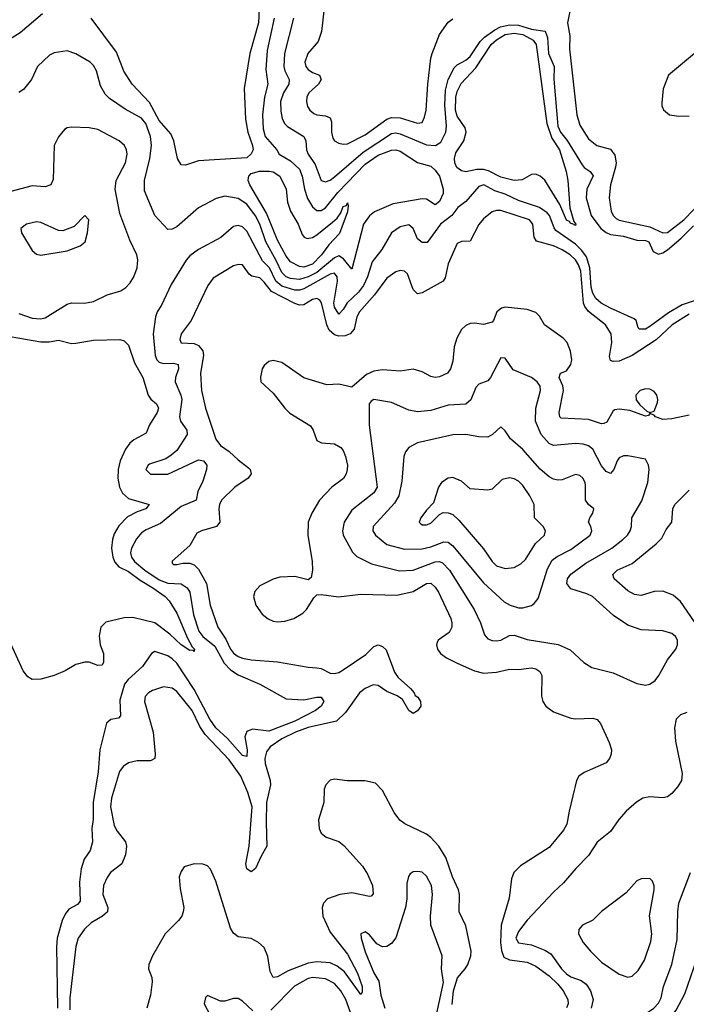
# Model space of a CAD drawing. Header units: inches. Extents: x 1682530 to 1839546, y 640742 to 791647.
# Tile 318 of 656: x 1745193 to 1748236, y 715228 to 719724. Entities that reach past the tile are written whole.
import ezdxf

# ---------------------------------------------------------------- set-up
doc = ezdxf.new("R2010")
doc.units = ezdxf.units.IN
doc.header["$MEASUREMENT"] = 0
doc.layers.add('B7741', color=7, linetype='Continuous')

msp = doc.modelspace()

# ---------------------------------------------------------------- linework, layer by layer
at = {"layer": 'B7741', "color": 5}
for points, elevation in [([(1746291.4, 719870), (1746282.8, 719710), (1746243.5, 719570), (1746218.6, 719410), (1746223.6, 719270), (1746234.9, 719210), (1746256.4, 719150), (1746258.6, 719130), (1746249.4, 719110.6), (1746230, 719092.5), (1746010, 719079.8), (1745950, 719058.9), (1745930, 719061.6), (1745914, 719090), (1745897.7, 719170), (1745882.7, 719202.7), (1745830, 719263.8), (1745786.2, 719346.2), (1745706.5, 719430), (1745668.1, 719488.1), (1745634.9, 719574.9), (1745519.8, 719730)], 520), ([(1746584.7, 719790), (1746571.8, 719670), (1746555.2, 719624.8), (1746508, 719570), (1746495.3, 719530), (1746499.8, 719510), (1746510, 719496.8), (1746530, 719482.8), (1746561.3, 719470), (1746570.2, 719450), (1746557.8, 719430), (1746512.8, 719390), (1746504.5, 719370), (1746502.6, 719350), (1746507.3, 719327.3), (1746517.4, 719310), (1746535.7, 719295.7), (1746550, 719289.6), (1746590, 719284.8), (1746610, 719275.5), (1746616.9, 719256.9), (1746616.3, 719210), (1746622.5, 719182.5), (1746630.8, 719170.8), (1746650, 719159.3), (1746670, 719155), (1746690, 719157), (1746770, 719198), (1746870, 719269.7), (1746890, 719277.7), (1746930, 719275.7), (1747010, 719251.4), (1747030, 719254.7), (1747041.9, 719278.1), (1747049.3, 719310.7), (1747056.1, 719430), (1747070, 719548.2), (1747076.3, 719570), (1747110, 719656.1), (1747150, 719712.2), (1747170, 719727.7)], 580), ([(1747710.9, 719790.9), (1747693.9, 719710), (1747705.1, 719650), (1747703.5, 719590), (1747736.3, 719290), (1747750, 719242), (1747790, 719179), (1747828.8, 719148.8), (1747890, 719132.2), (1747910, 719104.4), (1747915.8, 719070), (1747914, 719050), (1747890.7, 718970), (1747885, 718910), (1747893.7, 718850), (1747902.7, 718830), (1747916.5, 718816.5), (1747930, 718809.1), (1748070, 718778.3), (1748130, 718750.6), (1748150, 718751.7), (1748225.4, 718810), (1748316.2, 718903.8)], 580), ([(1745298, 719750), (1745195.8, 719664.2), (1745146.6, 719633.4)], 520), ([(1746354.7, 719730), (1746323.6, 719583.6), (1746316.3, 719496.3), (1746326.7, 719430), (1746310.8, 719370), (1746301.9, 719290), (1746305.4, 719225.4), (1746314, 719190), (1746366.5, 719130), (1746377.3, 719110), (1746430, 719078.8), (1746470, 719040.5), (1746483.4, 719010), (1746493.7, 718950), (1746507.7, 718907.7), (1746530, 718869.4), (1746550, 718852.8), (1746570, 718851.9), (1746590, 718864.8), (1746645.1, 718934.9), (1746770, 719064.8), (1746830, 719105.5), (1746890, 719128.6), (1746910, 719129.5), (1746930, 719123.6), (1747010, 719071.4), (1747070, 719055.4), (1747090, 719037.4), (1747110, 719008.8), (1747125.9, 718950), (1747126.5, 718930), (1747110, 718893.5), (1747090, 718877.8), (1747050, 718903.9), (1747030, 718906.3), (1746897.7, 718882.3), (1746813.6, 718846.4), (1746790, 718828.2), (1746763.3, 718790), (1746710, 718584), (1746671.7, 718631.7), (1746650, 718645.8), (1746630, 718636.9), (1746550.5, 718569.5), (1746510, 718550.2), (1746470, 718538.1), (1746430, 718541.9), (1746410, 718550.3), (1746390, 718569.2), (1746364.7, 718624.7), (1746316.4, 718710), (1746289.4, 718790), (1746270, 718828.8), (1746230, 718881.5), (1746190, 718907.9), (1746130, 718918.5), (1746090, 718907.9), (1746010, 718864.1), (1745910, 718777.7), (1745890, 718766.8), (1745870, 718766.2), (1745809.9, 718829.9), (1745762.8, 718942.8), (1745763.2, 718990), (1745787.4, 719090), (1745794.4, 719150), (1745790.3, 719190), (1745769.4, 719250), (1745750, 719274.5), (1745674.6, 719314.6), (1745603.7, 719363.7), (1745583.4, 719383.4), (1745561.5, 719421.5), (1745543.5, 719490), (1745530, 719515.1), (1745515.1, 719530), (1745450, 719568.4), (1745410, 719581.1), (1745350, 719572.8), (1745330, 719561.6), (1745274.6, 719510), (1745246.7, 719450), (1745210, 719404.7), (1745190, 719391.3)], 540), ([(1746443.6, 719730), (1746402.3, 719570), (1746399, 719510), (1746403.1, 719490), (1746423.3, 719450), (1746422.7, 719430), (1746397.2, 719390), (1746384.2, 719350), (1746385.6, 719305.6), (1746392, 719272), (1746402.2, 719250), (1746416, 719236), (1746490.2, 719190), (1746498.9, 719170), (1746503, 719130), (1746510.1, 719110), (1746542.1, 719062.1), (1746570, 718990.2), (1746590, 718983.7), (1746610, 718991.5), (1746630, 719006.4), (1746761.6, 719118.4), (1746890, 719204.6), (1746910, 719207.4), (1746930, 719203.1), (1747050, 719152.7), (1747091.1, 719148.9), (1747115.3, 719164.7), (1747138.5, 719210), (1747141.8, 719238.2), (1747134.1, 719334.1), (1747137.4, 719402.6), (1747148.7, 719451.3), (1747176, 719504), (1747190, 719517.6), (1747230, 719539.6), (1747250, 719556), (1747295.9, 719624.1), (1747315.7, 719644.3), (1747362, 719678), (1747388.7, 719691.3), (1747430, 719699.7), (1747470, 719698.7), (1747530, 719680.4), (1747591.7, 719671.7), (1747602.9, 719642.9), (1747607.6, 719570), (1747632.9, 719510), (1747632.5, 719452.5), (1747650, 719237.7), (1747662.7, 719210), (1747692.5, 719172.5), (1747760.7, 719060.7), (1747770, 719048.6), (1747798, 719030), (1747810.9, 719010.9), (1747783, 718950), (1747779.4, 718910), (1747802.5, 718830), (1747846.2, 718770), (1747870, 718751.3), (1747890, 718742.5), (1747950, 718735.7), (1748010, 718716.5), (1748050, 718715.3), (1748065.8, 718710), (1748084.7, 718664.7), (1748110, 718653), (1748130, 718659.1), (1748150, 718673.3), (1748213.6, 718726.4), (1748270, 718781.8)], 560), ([(1748274.3, 719570), (1748155.2, 719470), (1748131.3, 719408.7), (1748124.1, 719344.1), (1748124.2, 719330), (1748131.7, 719311.7), (1748159.5, 719290), (1748202.9, 719282.9), (1748250, 719284.3)], 620), ([(1745190, 718382.4), (1745250, 718360.2), (1745290, 718358.2), (1745310, 718362.7), (1745410, 718425.4), (1745430, 718430.2), (1745489.1, 718429.1), (1745530, 718436.5), (1745593.2, 718466.8), (1745654.7, 718485.3), (1745678.5, 718501.5), (1745697.6, 718522.4), (1745714.7, 718550), (1745729.6, 718590), (1745732.5, 718627.5), (1745728.4, 718650), (1745696.5, 718716.5), (1745650, 718838.4), (1745629.2, 718950), (1745634, 718990), (1745676.8, 719070), (1745683.8, 719110), (1745680.4, 719130), (1745671.1, 719150), (1745647.8, 719170), (1745550, 719222), (1745510, 719229.9), (1745430, 719232.4), (1745410.3, 719229.7), (1745397.7, 719222.3), (1745370, 719189.4), (1745350.2, 719149.8), (1745345.8, 718994.2), (1745335.5, 718970), (1745310, 718961.3), (1745250, 718964.9), (1745130, 718932.6)], 560), ([(1748304.2, 718450), (1748218, 718422), (1748154.5, 718385.5), (1748070, 718322.2), (1748050, 718311.4), (1748022.9, 718310), (1748016.4, 718316.4), (1748007, 718350), (1747997.8, 718357.8), (1747890, 718406.7), (1747848.1, 718430), (1747823.7, 718450), (1747810, 718474.8), (1747802.6, 718502.6), (1747796.4, 718590), (1747780.5, 718640.5), (1747759.1, 718670), (1747730, 718698.3), (1747641.5, 718761.5), (1747632.9, 718772.9), (1747612.3, 718830), (1747601.8, 718841.8), (1747565.7, 718865.7), (1747470, 718897.7), (1747410, 718926.5), (1747362.9, 718942.9), (1747312.8, 718970), (1747290, 718962.4), (1747230, 718893.8), (1747193.4, 718866.6), (1747165.9, 718830), (1747114.1, 718790), (1747054.2, 718705.8), (1747030, 718707.1), (1747010, 718723.2), (1746989.9, 718769.9), (1746970, 718786.8), (1746930, 718777.4), (1746890.2, 718750), (1746845.8, 718674.2), (1746802.6, 718617.4), (1746781.6, 718550), (1746763.1, 718510), (1746739.9, 718480.1), (1746688.4, 718431.6), (1746670, 718399.8), (1746650, 718379.3), (1746630.7, 718410.7), (1746627.5, 718430), (1746644, 718530), (1746642.5, 718550), (1746630, 718566.2), (1746610, 718562.3), (1746490, 718494.6), (1746470, 718488.4), (1746450, 718488.6), (1746390, 718506.5), (1746363.1, 718530), (1746333.9, 718590), (1746302.3, 718622.3), (1746230, 718758), (1746210, 718778.6), (1746190, 718783.7), (1746170, 718779.4), (1746110.8, 718729.2), (1746010, 718674.8), (1745970, 718645.1), (1745953.9, 718626.1), (1745885, 718515), (1745840.1, 718419.9), (1745821.5, 718390), (1745813.4, 718366.6), (1745803, 718290), (1745812.2, 718190), (1745819.5, 718170), (1745830, 718159.8), (1745850, 718153.6), (1745895, 718155), (1745916.1, 718150), (1745917.9, 718130), (1745904, 718090), (1745902.7, 718070), (1745929.6, 718010), (1745934, 717990), (1745922.1, 717910), (1745927.8, 717890), (1745956.1, 717850), (1745958.2, 717830), (1745910, 717757.4), (1745885, 717735), (1745861.2, 717718.8), (1745785.9, 717694.1), (1745779.1, 717690), (1745769.1, 717670), (1745790, 717648.9), (1745870, 717649.1), (1746010, 717714), (1746033.1, 717710), (1746046.9, 717690), (1746046.7, 717670), (1746030, 717616.4), (1746007.2, 717570), (1745998.5, 717530), (1745930, 717501.3), (1745836.3, 717423.7), (1745770, 717395), (1745750, 717380.7), (1745726.2, 717353.8), (1745703, 717310), (1745698.9, 717290), (1745703.1, 717270), (1745718, 717250), (1745764.4, 717210), (1745830, 717165.6), (1745870, 717150.6), (1745930, 717147.6), (1745957.9, 717130), (1745969.4, 717109.4), (1745986.4, 717006.4), (1746011.5, 716931.5), (1746030, 716907.7), (1746083.5, 716863.5), (1746126.4, 716786.4), (1746155, 716755), (1746190, 716733), (1746290.3, 716690), (1746410, 716622.6), (1746490, 716617.7), (1746550, 716630.1), (1746570, 716630.2), (1746582.2, 716610), (1746570.2, 716590), (1746543.5, 716570), (1746450, 716520.2), (1746330, 716475.4), (1746255.5, 716484.5), (1746230, 716473.9), (1746220.8, 716450), (1746232.3, 716390), (1746230, 716359.7), (1746210, 716363.7), (1746141.7, 716441.7), (1746088.6, 716490), (1746061.2, 716530), (1745990, 716665.8), (1745910, 716785.6), (1745890, 716806.1), (1745870, 716818.7), (1745810, 716838.3), (1745795.5, 716830), (1745753.7, 716770), (1745688.3, 716711.7), (1745671.4, 716690), (1745650, 716617.2), (1745654.2, 716545.8), (1745645.1, 716534.9), (1745610, 716527.9), (1745590, 716511.6), (1745558.9, 716390), (1745552.3, 716290), (1745528.3, 716150), (1745528.2, 716071.8), (1745522.2, 716030), (1745525.3, 715970), (1745514.3, 715930), (1745488.1, 715890), (1745473.5, 715846.5), (1745466.3, 715786.3), (1745470, 715699.5), (1745456.8, 715683.2), (1745418.2, 715661.8), (1745400.6, 715639.4), (1745386.5, 715610), (1745364.5, 715530), (1745361.5, 715490), (1745365.8, 715210)], 560), ([(1748250, 718379.6), (1748172.2, 718330), (1748098.6, 718261.4), (1747990, 718190.4), (1747930, 718164.5), (1747902.8, 718162.8), (1747890, 718167.4), (1747885.7, 718185.7), (1747896.7, 718250), (1747893.1, 718290), (1747867.2, 718330), (1747790, 718391.3), (1747773.5, 718413.5), (1747767.9, 718430), (1747754.9, 718574.9), (1747744.9, 718604.9), (1747730, 718627.4), (1747706.7, 718650), (1747670, 718673.2), (1747630, 718690.7), (1747552.8, 718712.8), (1747542, 718730), (1747536.4, 718790), (1747519.9, 718810), (1747390, 718852.5), (1747370, 718852.4), (1747350, 718845.7), (1747310, 718813.7), (1747290, 718788.7), (1747250, 718712.1), (1747210, 718711.5), (1747190, 718702.3), (1747150, 718608.4), (1747135.4, 718544.6), (1747126.5, 718530), (1747030, 718476.2), (1747010, 718472), (1746990, 718491.6), (1746963.8, 718563.8), (1746950, 718575.8), (1746930, 718578.5), (1746910, 718572.8), (1746870, 718543.4), (1746813, 718467), (1746744.1, 718390), (1746732.3, 718367.7), (1746720.3, 718310), (1746702.4, 718290), (1746679.1, 718280.9), (1746650, 718278.9), (1746630, 718284.9), (1746606, 718306), (1746595, 718330), (1746571.4, 718431.4), (1746563.2, 718443.2), (1746550, 718451), (1746530, 718446), (1746490, 718421.7), (1746470, 718420.1), (1746450, 718427.7), (1746342.6, 718482.6), (1746310, 718525.6), (1746290, 718544.4), (1746253.2, 718553.2), (1746241.2, 718561.2), (1746210, 718604.2), (1746190, 718606.6), (1746170, 718599.3), (1746077.2, 718542.8), (1746052.2, 718510), (1745975.4, 718350), (1745930.2, 718290), (1745924, 718264), (1745930, 718248.6), (1745990, 718245.1), (1746010, 718236.2), (1746030, 718211.2), (1746033.1, 718190), (1746018.8, 718110), (1746022.6, 718030), (1746041.2, 717950), (1746089.1, 717809.1), (1746110, 717780.2), (1746150, 717752.3), (1746190, 717714.2), (1746238.1, 717678.1), (1746245.5, 717670), (1746250.2, 717650), (1746236.5, 717630), (1746175.2, 717590), (1746114.7, 717530), (1746105.4, 717510), (1746102.9, 717490), (1746106.5, 717430), (1746091.5, 717410), (1746022.8, 717390), (1746001.4, 717378.6), (1745970, 717322.9), (1745890, 717252), (1745890, 717242), (1745896, 717236), (1745910, 717235.5), (1745937.4, 717242.6), (1745970, 717242.9), (1745990, 717234.7), (1746010, 717214.9), (1746045.6, 717150), (1746063.3, 717050), (1746098, 716950), (1746135, 716895), (1746155.7, 716850), (1746170, 716830.8), (1746190, 716816.8), (1746210, 716808.1), (1746250, 716800.9), (1746370, 716791.1), (1746510, 716766.8), (1746550, 716765.1), (1746570, 716760.6), (1746610, 716739.6), (1746630, 716738.7), (1746650, 716743.8), (1746670, 716755.8), (1746774.1, 716825.9), (1746810, 716862), (1746830, 716868.8), (1746850, 716862.1), (1746866.9, 716846.9), (1746904.5, 716744.5), (1746920.7, 716720.7), (1746977, 716670), (1746994, 716650), (1746998, 716638), (1747010.4, 716630), (1747022.8, 716610), (1747024.7, 716590), (1747010, 716568), (1746990, 716555.3), (1746970, 716569.2), (1746940.2, 716620.2), (1746917, 716637), (1746870, 716656.8), (1746830, 716683), (1746806.8, 716686.8), (1746770, 716670.4), (1746745, 716650), (1746680.2, 716559.8), (1746639.2, 716520.8), (1746510, 716491.4), (1746452.5, 716470), (1746390, 716439.8), (1746336.6, 716403.4), (1746319.7, 716380.3), (1746312.1, 716350), (1746313.2, 716326.8), (1746336.5, 716250), (1746337.9, 716230), (1746320.4, 716150), (1746318, 716058), (1746322.2, 715950), (1746295.2, 715904.8), (1746270, 715848.4), (1746250, 715832.8), (1746230, 715847.3), (1746225.4, 715870), (1746240.9, 715950), (1746255.2, 716130), (1746235.5, 716195.5), (1746202.1, 716270), (1746150, 716343.8), (1746039.9, 716459.9), (1746016.3, 716496.3), (1745981.2, 716570), (1745910, 716656.5), (1745890, 716671.7), (1745850, 716677.4), (1745799.7, 716660.3), (1745782, 716650), (1745766.6, 716633.4), (1745763.2, 716610), (1745802.5, 716470), (1745812.1, 716370), (1745810.1, 716349.9), (1745790, 716340.3), (1745730, 716339.9), (1745690, 716331.3), (1745665.6, 716314.4), (1745649.7, 716290.3), (1745612.2, 716170), (1745608.2, 716130), (1745624.1, 716044.1), (1745638.1, 716018.1), (1745675.6, 715970), (1745680.4, 715950), (1745676.4, 715910), (1745659.8, 715870), (1745608.4, 715830), (1745592.4, 715807.6), (1745575.5, 715770), (1745572.6, 715730), (1745595.8, 715670), (1745593.8, 715650), (1745571.5, 715630), (1745519.9, 715600.1), (1745488.6, 715571.4), (1745460.1, 715530), (1745450, 715492.3), (1745422.7, 715257.3), (1745422.7, 715202.7)], 580), ([(1748250, 717918.7), (1748170, 717901), (1748130, 717898.7), (1748095.3, 717910), (1748090, 717918), (1748070, 717926), (1748063.6, 717916.4), (1748050, 717914), (1747979.1, 717939.1), (1747930, 717946), (1747910, 717942.8), (1747902.9, 717937.1), (1747873.8, 717886.2), (1747860, 717880), (1747850, 717879.1), (1747790, 717898), (1747664.7, 717904.7), (1747659.2, 717910), (1747655.8, 717930), (1747676.4, 718030), (1747672.3, 718052.3), (1747655.4, 718090), (1747662.7, 718110), (1747690, 718119.7), (1747710, 718148.7), (1747713.2, 718170), (1747708.1, 718210), (1747692.5, 718250), (1747674.4, 718270), (1747589.8, 718329.8), (1747566.3, 718370), (1747550, 718386.3), (1747510, 718400.8), (1747410, 718410.7), (1747392.7, 718407.3), (1747371.4, 718390), (1747357, 718350), (1747350, 718343), (1747310, 718331.9), (1747270, 718338.2), (1747250, 718336.8), (1747230, 718327.8), (1747210.1, 718309.9), (1747189.3, 718270), (1747177.4, 718230), (1747170, 718165.2), (1747159.7, 718130), (1747145.7, 718110), (1747110, 718092.4), (1747090, 718089.8), (1747070, 718094.6), (1747030, 718116), (1746990, 718128.1), (1746930, 718119), (1746850, 718125.7), (1746810, 718119.2), (1746775.9, 718104.1), (1746710, 718046), (1746650, 718059.3), (1746596.1, 718056.1), (1746490, 718087.9), (1746390, 718159.2), (1746350, 718166.9), (1746330, 718162.4), (1746310, 718145.1), (1746300.9, 718130), (1746291.9, 718091.9), (1746294, 718070), (1746350, 718019), (1746403.2, 717950), (1746426.7, 717926.7), (1746520.3, 717870), (1746533.4, 717850), (1746550, 717803), (1746571.8, 717791.8), (1746630, 717787.6), (1746658.8, 717770), (1746670, 717756.1), (1746680.9, 717730), (1746689.2, 717690), (1746688.8, 717670), (1746683.6, 717650), (1746670.8, 717629.2), (1746618.2, 717590), (1746562.2, 717530), (1746526.4, 717470), (1746510.2, 717430), (1746508.6, 717370), (1746528.6, 717250), (1746529.3, 717210.7), (1746523.8, 717176.2), (1746510, 717166), (1746450, 717181.3), (1746381.4, 717178.6), (1746350, 717169.8), (1746290, 717138.2), (1746266.6, 717113.4), (1746260.2, 717090), (1746271.6, 717050), (1746300.2, 717010), (1746327.9, 716987.9), (1746350, 716977.8), (1746370, 716974.1), (1746403.1, 716976.9), (1746444.7, 716990), (1746485.4, 717014.6), (1746502.3, 717030), (1746535.6, 717084.4), (1746550, 717097.3), (1746570, 717098.7), (1746648.7, 717088.7), (1746750, 717100.1), (1746915.4, 717095.4), (1746990, 717112.6), (1747050, 717148.9), (1747070, 717150.8), (1747090, 717132.8), (1747104.7, 717110), (1747160.8, 716990), (1747166.1, 716970), (1747166.4, 716950), (1747154.6, 716925.4), (1747104, 716890), (1747099.7, 716880.3), (1747096.2, 716870), (1747101.1, 716850), (1747114.7, 716830), (1747141.7, 716810), (1747190, 716786.2), (1747270, 716751.2), (1747310, 716740.7), (1747370, 716744.2), (1747430, 716759), (1747470, 716756), (1747530, 716764.2), (1747550, 716759.8), (1747567.8, 716747.8), (1747576.8, 716730), (1747575.1, 716635.1), (1747582, 716610), (1747594.9, 716590), (1747630, 716563.7), (1747710, 716534.9), (1747730, 716531.8), (1747810, 716534.6), (1747830, 716528.4), (1747845.3, 716510), (1747884.1, 716424.1), (1747894.3, 716390), (1747893.8, 716370), (1747886.5, 716350), (1747870.3, 716330), (1747770, 716286.6), (1747746.5, 716270), (1747735.6, 716250), (1747701.1, 716110), (1747691, 716050), (1747676.4, 716023.6), (1747610, 715944.5), (1747480.3, 715859.7), (1747449.2, 715830), (1747438.4, 715801.6), (1747427.8, 715712.2), (1747392, 715590), (1747388.3, 715510), (1747393.3, 715473.3), (1747404, 715444), (1747430, 715430.9), (1747510, 715419.7), (1747550, 715402.3), (1747610, 715357.6), (1747650, 715320.7), (1747674.8, 715290), (1747695.9, 715250), (1747696.8, 715230), (1747690, 715212.6)], 620), ([(1745150, 718277.3), (1745290, 718252.3), (1745327.7, 718252.3), (1745370, 718260.9), (1745430, 718245.8), (1745450, 718246), (1745530, 718261), (1745650, 718262.8), (1745670, 718258), (1745690, 718236.9), (1745716.7, 718156.7), (1745754.8, 718090), (1745780.1, 718010), (1745791.8, 717991.8), (1745817.8, 717970), (1745827.3, 717950), (1745820.7, 717930), (1745785.4, 717874.6), (1745770, 717836.4), (1745713.9, 717806.1), (1745695.9, 717790), (1745676.8, 717763.2), (1745652.5, 717710), (1745642.1, 717670), (1745641.5, 717630), (1745649.5, 717590), (1745662.6, 717562.6), (1745690, 717537.5), (1745783.8, 717510), (1745768.5, 717490), (1745730, 717477.3), (1745686.1, 717453.9), (1745646.6, 717413.4), (1745624.5, 717375.5), (1745616.7, 717350), (1745613.1, 717310), (1745618.3, 717270), (1745627.1, 717247.1), (1745646, 717226), (1745690, 717204.2), (1745744, 717164), (1745801.6, 717130), (1745856.8, 717090), (1745876.3, 717070), (1745910, 717013.6), (1745959.4, 716899.4), (1745980.1, 716860.1), (1745991.8, 716850), (1745990, 716839), (1745984.8, 716844.8), (1745970, 716843.4), (1745930, 716869.5), (1745878.1, 716918.1), (1745810, 716969.5), (1745710, 716994.5), (1745670, 716992.1), (1745587, 716973), (1745563.1, 716950), (1745555.6, 716910), (1745561.3, 716870), (1745575.6, 716830), (1745576.5, 716790), (1745570, 716775.8), (1745550, 716774.4), (1745510, 716790.6), (1745490, 716789.9), (1745450, 716779.8), (1745401.5, 716750), (1745351.3, 716728.7), (1745290, 716712.2), (1745250, 716711.2), (1745230, 716723.9), (1745209.6, 716750), (1745146, 716890)], 540), ([(1748274.5, 716974.5), (1748210, 717067.4), (1748176.4, 717096.4), (1748130, 717114.8), (1748090, 717112.4), (1748030, 717094), (1747999.4, 717099.4), (1747970, 717116.3), (1747906.6, 717170), (1747901.4, 717190), (1747920.9, 717210), (1747990, 717240.5), (1748099.3, 717330), (1748124.3, 717355.7), (1748144.7, 717395.3), (1748170.4, 717429.6), (1748175.3, 717490), (1748184.7, 717510), (1748250, 717576.1)], 620), ([(1748239.4, 716560.6), (1748210.7, 716550), (1748190.4, 716530), (1748182.6, 716490), (1748187.7, 716430), (1748218, 716282), (1748214, 716250), (1748198.2, 716221.8), (1748170.3, 716190), (1748150, 716175.1), (1748130, 716170.9), (1748070, 716175.3), (1748038.8, 716170), (1748009.1, 716150.9), (1747961.6, 716110), (1747928.4, 716071.6), (1747890, 716016.3), (1747830, 715968.2), (1747790, 715907.4), (1747731.6, 715848.4), (1747676.6, 715783.4), (1747630, 715740.4), (1747510, 715612.9), (1747470, 715559.8), (1747459, 715530), (1747470, 715508.3), (1747530, 715498.9), (1747590, 715474.5), (1747617.8, 715457.8), (1747667.1, 715390), (1747690, 715366.6), (1747710, 715353.2), (1747756.8, 715336.8), (1747779.4, 715319.4), (1747799.6, 715290), (1747811.3, 715250), (1747802.8, 715210)], 640), ([(1747167.1, 715227.1), (1747173.4, 715290), (1747191.6, 715348.4), (1747227.4, 715390), (1747238.6, 715410), (1747252.2, 715450), (1747253.7, 715470), (1747230, 715586.6), (1747200.2, 715650), (1747201.1, 715730), (1747196.9, 715750), (1747169.4, 715810), (1747138, 715898), (1747107.1, 715950), (1747070.6, 715990), (1747050, 716005), (1746951.9, 716051.9), (1746928.4, 716068.4), (1746903.4, 716103.4), (1746850, 716203.5), (1746817.5, 716237.5), (1746768.8, 716248.8), (1746688.4, 716248.4), (1746630, 716256.4), (1746610, 716251.5), (1746590.4, 716230), (1746582.7, 716210), (1746581.2, 716150), (1746557.5, 716070), (1746559.7, 716030), (1746570, 716008.9), (1746591.9, 715991.9), (1746650.9, 715970.9), (1746673.1, 715953.1), (1746758.8, 715858.8), (1746781.5, 715821.5), (1746803.3, 715770), (1746807, 715733), (1746797.6, 715722.4), (1746790, 715720.3), (1746710, 715737.5), (1746654.4, 715730), (1746598.5, 715710), (1746580.2, 715690), (1746573.9, 715670), (1746577.9, 715630), (1746610, 715557.4), (1746690, 715457.3), (1746735.7, 715370), (1746756.8, 715310), (1746757.1, 715282.9), (1746750, 715272.8), (1746676, 715376), (1746642.8, 715402.8), (1746610, 715417), (1746550, 715422.7), (1746510, 715416.3), (1746418.7, 715381.3), (1746370, 715353.4), (1746350, 715351.1), (1746337.4, 715377.4), (1746326.4, 715446.4), (1746310, 715487.8), (1746282.9, 715510), (1746250, 715528.3), (1746190, 715536.8), (1746170, 715553.3), (1746155.4, 715575.4), (1746088.1, 715790), (1746064.5, 715844.5), (1746050, 715859.7), (1746030, 715867.8), (1745990, 715869.5), (1745944.6, 715855.4), (1745930, 715834), (1745921.3, 715810), (1745925.2, 715754.8), (1745942.4, 715670), (1745940.2, 715650), (1745932.9, 715630), (1745918.3, 715610), (1745857.5, 715550), (1745800.2, 715450), (1745783.1, 715410), (1745781.6, 715390), (1745796.5, 715350), (1745797.4, 715330), (1745790.2, 715270), (1745774.3, 715210)], 620), ([(1747081.3, 715110), (1747127.9, 715327.9), (1747119.1, 715390), (1747121.4, 715450), (1747070.6, 715590), (1747068.7, 715630), (1747078.6, 715730), (1747072.6, 715770), (1747050, 715812.4), (1747030, 715830.9), (1747010, 715835.1), (1746990, 715833), (1746976, 715824), (1746967.9, 715812.1), (1746960.5, 715779.5), (1746960.6, 715710), (1746954.7, 715670), (1746910, 715532.3), (1746890, 715505.4), (1746870, 715492.6), (1746850, 715491.2), (1746823.8, 715503.8), (1746790, 715545.6), (1746770, 715558.9), (1746750.5, 715549.5), (1746752, 715530), (1746770, 715467.7), (1746810, 715371.8), (1746833.1, 715333.1), (1746842.7, 715270), (1746860.3, 715210)], 640), ([(1748250, 714652), (1748210, 714643.2), (1748186, 714650), (1748173.7, 714673.7), (1748172.3, 714732.3), (1748162, 714770), (1748096.3, 714876.3), (1748050, 714980.4), (1747995.6, 715035.6), (1747977.9, 715070), (1747974.2, 715090), (1747978.1, 715121.9), (1747993.8, 715146.2), (1748087.6, 715210), (1748110, 715233.1), (1748122.1, 715257.9), (1748132.8, 715310), (1748169.9, 715410.1), (1748195.5, 715524.5), (1748197.7, 715650), (1748202.6, 715690), (1748256.2, 715830)], 640), ([(1748270, 714769.2), (1748210, 714836), (1748161.4, 714901.4), (1748123.1, 714970), (1748113.5, 715033.5), (1748102.6, 715070), (1748102.5, 715090), (1748190, 715200.6), (1748230, 715276.3), (1748285.2, 715434.8)], 620), ([(1746726.4, 715126.4), (1746681.5, 715250), (1746659.2, 715290), (1746630, 715323.6), (1746590, 715345), (1746530.8, 715350.8), (1746510, 715346.2), (1746448.4, 715311.6), (1746339.3, 715200.7)], 640), ([(1746257.9, 715197.9), (1746210, 715242), (1746190, 715254.5), (1746170, 715254), (1746130, 715242), (1746110, 715242.7), (1746050, 715268), (1746041, 715259), (1746036, 715230), (1746088.8, 715130)], 640)]:
    msp.add_lwpolyline(points, dxfattribs=dict(at, elevation=elevation))
for points, elevation in [([(1747730, 718783.7), (1747713.6, 718793.6), (1747710, 718791.6), (1747702.9, 718802.9), (1747690, 718809.1), (1747659.4, 718879.4), (1747590, 718991.5), (1747570, 719009.7), (1747550, 719018.7), (1747530, 719016.9), (1747487.9, 718992.1), (1747450.1, 718989.9), (1747390, 719004.6), (1747333.1, 719033.1), (1747310, 719039.8), (1747280.3, 719039.7), (1747230, 719029.5), (1747210, 719034.1), (1747189.4, 719049.4), (1747179.8, 719070), (1747178.7, 719090), (1747184.5, 719115.5), (1747221.2, 719170), (1747231.7, 719210), (1747226.8, 719230), (1747190, 719283.8), (1747182.6, 719310), (1747184.5, 719370), (1747190, 719395.2), (1747208.3, 719431.7), (1747276.2, 719503.8), (1747346.4, 719610), (1747370, 719632.4), (1747410, 719656.6), (1747450, 719662.3), (1747490, 719655.5), (1747536.9, 719630), (1747551.2, 719610), (1747600.1, 719250), (1747622.2, 719182.2), (1747657.4, 719130), (1747688.7, 719030), (1747696.1, 718990), (1747705.3, 718865.3), (1747722.3, 718802.3), (1747732.3, 718790)], 540), ([(1746505.1, 718725.1), (1746530, 718729.1), (1746550, 718741), (1746621, 718799), (1746642.1, 718817.9), (1746658.7, 718841.3), (1746670, 718871.1), (1746684.8, 718875.2), (1746690, 718886.8), (1746693.4, 718873.4), (1746690, 718847), (1746652.9, 718747.1), (1746604.2, 718695.8), (1746571.5, 718650), (1746530, 718607.8), (1746490, 718594.3), (1746470, 718597.5), (1746430, 718617.9), (1746410, 718643.7), (1746370, 718717.3), (1746320.3, 718840.3), (1746244.6, 718970), (1746236.7, 718990), (1746237.8, 719002.2), (1746239, 719010), (1746250, 719021.8), (1746287.5, 719032.5), (1746331.9, 719031.9), (1746350, 719028.8), (1746380.6, 719010), (1746409.2, 718950), (1746416.6, 718890), (1746429.5, 718850), (1746464.7, 718790), (1746483.4, 718743.4), (1746491.5, 718731.5)], 520), ([(1745490, 718829), (1745441.3, 718778.7), (1745390, 718759.6), (1745370, 718761.6), (1745290, 718798), (1745270, 718800.4), (1745224, 718790), (1745198.8, 718770), (1745202, 718750), (1745250, 718670.6), (1745270, 718653.4), (1745290, 718648), (1745410, 718668.7), (1745470, 718690.7), (1745492.3, 718710), (1745502.7, 718750), (1745509, 718810)], 580), ([(1747390, 718179.7), (1747342.2, 718090), (1747330, 718074.8), (1747290, 718059.7), (1747275.3, 718044.7), (1747252.3, 717987.7), (1747230, 717968.6), (1747150, 717963.2), (1747070, 717939.2), (1747010, 717933.3), (1746970, 717941.2), (1746890, 717976.5), (1746810.2, 717989.8), (1746798.3, 717981.7), (1746788.9, 717970), (1746788.1, 717871.9), (1746825.9, 717590), (1746810, 717562.9), (1746710, 717484.6), (1746674.4, 717430), (1746667.2, 717390), (1746670.2, 717370), (1746712, 717292), (1746732.8, 717272.8), (1746798.8, 717238.8), (1746927.5, 717207.5), (1746990, 717210.1), (1747090, 717247.7), (1747110, 717249.6), (1747123.6, 717243.6), (1747154.7, 717210), (1747267.6, 717030), (1747296.8, 716970), (1747314.7, 716914.7), (1747330, 716897.3), (1747350, 716888.6), (1747370, 716887.2), (1747390, 716891), (1747430, 716911.6), (1747450, 716913.4), (1747510, 716894.4), (1747651.4, 716871.4), (1747707, 716847), (1747769.3, 716789.3), (1747805.5, 716765.5), (1747902, 716742), (1748010, 716692.7), (1748050, 716685.7), (1748070, 716690.3), (1748094, 716706), (1748111.2, 716728.8), (1748150, 716801.5), (1748189, 716850), (1748197, 716870), (1748196.5, 716890), (1748187, 716907), (1748170, 716920.7), (1748130, 716933.2), (1748030, 716938.4), (1747970, 716959.3), (1747903.4, 717003.4), (1747808.5, 717090), (1747782.8, 717102.8), (1747710, 717125), (1747691.6, 717150), (1747694.8, 717170), (1747710, 717191.8), (1747777.8, 717242.2), (1747896.2, 717310), (1747946.8, 717350), (1747967.8, 717370), (1747980.7, 717390), (1747987, 717410), (1747987.3, 717450), (1748032.8, 717527.2), (1748060.5, 717610), (1748066.8, 717670), (1748064.4, 717690), (1748050, 717717.7), (1747970, 717733), (1747950, 717732.6), (1747930, 717723), (1747920.2, 717710), (1747905.2, 717670), (1747890, 717651.2), (1747870, 717660.4), (1747850, 717686.2), (1747810, 717763.5), (1747790, 717778.7), (1747765.8, 717785.8), (1747730, 717788.8), (1747630, 717779.3), (1747610, 717788), (1747574.2, 717830), (1747548.8, 717890), (1747549.2, 717950), (1747571.1, 718030), (1747569.2, 718050), (1747555.3, 718070), (1747530, 718089.9), (1747445.4, 718125.4), (1747410, 718178.7)], 640), ([(1748050, 718038.2), (1748026.3, 718030), (1748006, 718010), (1748007.6, 717987.6), (1748024.9, 717964.9), (1748056.4, 717936.4), (1748070, 717930.5), (1748090, 717936), (1748104.5, 717975.5), (1748106.8, 717990), (1748102, 718010), (1748090, 718025.4), (1748070, 718036.8)], 620), ([(1747390, 717864.5), (1747352.4, 717830), (1747330, 717817.3), (1747290, 717818.8), (1747230, 717829.8), (1747170, 717828.2), (1747009, 717791), (1746970.3, 717770), (1746955.2, 717750), (1746947.7, 717730), (1746937.2, 717617.2), (1746924.7, 717550), (1746903.7, 717516.3), (1746807.1, 717410), (1746805.5, 717390), (1746817.8, 717370), (1746870, 717327.8), (1746950, 717306.8), (1747030, 717307.9), (1747070, 717316.5), (1747130, 717339.9), (1747150, 717337.5), (1747170, 717321.1), (1747310, 717152.5), (1747405.7, 717065.7), (1747432.2, 717050), (1747470, 717038.8), (1747490, 717038.8), (1747530, 717049.3), (1747542.6, 717057.4), (1747559.6, 717080.4), (1747603.3, 717216.7), (1747624.1, 717255.9), (1747646.9, 717273.1), (1747710, 717304.5), (1747798, 717370), (1747804.5, 717390), (1747801.1, 717410), (1747789.8, 717430), (1747795.6, 717450), (1747809.7, 717470), (1747814.7, 717490), (1747790.5, 717510.5), (1747775.8, 717530), (1747776.7, 717596.7), (1747775, 717610), (1747764.4, 717630), (1747750, 717642.7), (1747730, 717647.4), (1747670, 717622.8), (1747650, 717620.7), (1747630, 717625.5), (1747610, 717637), (1747570, 717672.1), (1747490, 717762), (1747433.3, 717810), (1747410, 717846.6)], 660), ([(1747170, 717633.5), (1747150, 717629.7), (1747119.5, 717610), (1747105.3, 717590), (1747082.5, 717517.5), (1747050, 717484.2), (1747025.2, 717450), (1747017.6, 717430), (1747022.8, 717422.8), (1747030, 717417.6), (1747050, 717418), (1747070, 717425.6), (1747110, 717464.6), (1747126.2, 717473.8), (1747150, 717472.6), (1747170, 717463.9), (1747198.6, 717438.6), (1747310, 717307.6), (1747349.6, 717250), (1747369.5, 717230), (1747410, 717217.4), (1747450, 717223.2), (1747481.2, 717238.8), (1747501.7, 717258.3), (1747548.6, 717331.4), (1747588.6, 717370), (1747594.2, 717390), (1747582.3, 717410), (1747543.5, 717450), (1747541.4, 717510), (1747522.2, 717550), (1747490, 717596.2), (1747470, 717616.2), (1747450, 717627.4), (1747430, 717631.6), (1747396, 717624), (1747350, 717579.7), (1747330, 717575.1), (1747250, 717581.6), (1747210, 717617.4)], 680), ([(1748070, 715802), (1748030, 715801.6), (1748010, 715792), (1747962.3, 715737.7), (1747850, 715651.1), (1747810, 715612.4), (1747763, 715590), (1747745.3, 715570), (1747744.2, 715550), (1747764.9, 715510), (1747798.5, 715470), (1747850, 715420.2), (1747930, 715364.9), (1747970, 715351.6), (1747990, 715356.5), (1748017.2, 715382.8), (1748045.5, 715430), (1748074.7, 715514.7), (1748079.1, 715550), (1748067.8, 715632.2), (1748089.7, 715750), (1748089.7, 715769.7), (1748082, 715790)], 660)]:
    msp.add_lwpolyline(points, close=True, dxfattribs=dict(at, elevation=elevation))

doc.saveas('drawing.dxf')
